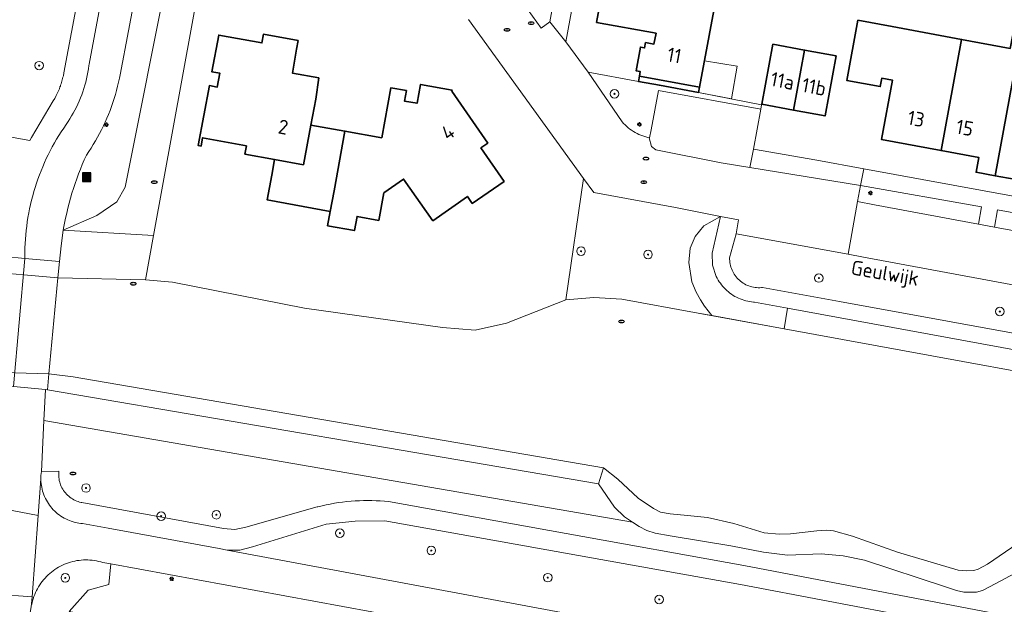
# Model space of a CAD drawing. Header units: metres. Extents: x 152610 to 160096, y 456114 to 462495.
# Tile 567 of 938: x 158344 to 158436, y 460053 to 460108. Entities that reach past the tile are written whole.
import ezdxf
from ezdxf.enums import TextEntityAlignment as Align

# ---------------------------------------------------------------- set-up
doc = ezdxf.new("R2010")
doc.units = ezdxf.units.M
doc.header["$LTSCALE"] = 0.5
doc.layers.get('0').update_dxf_attribs({"linetype": 'CONTINUOUS'})
for name, color, linetype, lineweight in [('B-PV-GK-BESCHOEIING-G', 251, 'GK-BESCHOEIING-SO', 18), ('B-PV-GR-BEPLANTING_CULTUUR_BOSPLANTSOEN-GV', 251, 'CONTINUOUS', 18), ('B-PV-GR-BEPLANTING_CULTUUR_HEESTERS-GV', 251, 'CONTINUOUS', 18), ('B-PV-GR-BOOM-S', 251, 'CONTINUOUS', 25), ('B-PV-GR-HAAG-GV', 251, 'CONTINUOUS', 13), ('B-PV-GW-TALUD_KRUIN-G', 251, 'CONTINUOUS', 18), ('B-PV-IE-MEUBILAIR-S', 251, 'CONTINUOUS', 25), ('B-PV-IE-MEUBILAIR_WEGMEUBILAIR_AFVALBAK-S', 251, 'CONTINUOUS', 25), ('B-PV-KW-KUNSTWERK_DEK-GV', 251, 'CONTINUOUS', 18), ('B-PV-OG-BEBOUWING-GV', 6, 'CONTINUOUS', 35), ('B-PV-OG-BEBOUWING-T18', 1, 'CONTINUOUS', 18), ('B-PV-OG-BEBOUWING_OVERBOUWING-GV', 251, 'CONTINUOUS', 18), ('B-PV-OG-TERREIN_BEGROEID-GV', 251, 'CONTINUOUS', 18), ('B-PV-OG-TERREIN_OEVER-GV', 251, 'CONTINUOUS', 18), ('B-PV-OG-TOPOGRAFIE-T18', 1, 'CONTINUOUS', 18), ('B-PV-OG-WATER_SLOOT-GV', 251, 'CONTINUOUS', 18), ('B-PV-VH-GESLOTENVERHARDING_ASFALT-GV', 251, 'CONTINUOUS', 18), ('B-PV-VH-ONVERHARD_ZAND-GV', 251, 'CONTINUOUS', 18), ('B-PV-VH-OPENVERHARDING_BETONSTRAATSTEEN-GV', 251, 'CONTINUOUS', 18), ('B-PV-VH-OPENVERHARDING_TEGEL-GV', 251, 'CONTINUOUS', 18)]:
    doc.layers.add(name, color=color, linetype=linetype, lineweight=lineweight)
doc.styles.add('NLCS-ISO', font='NLCS-ISO.ttf')
doc.styles.add('NLCS-ISO-M750-T18', font='NLCS-ISO.ttf', dxfattribs={"height": 1.35})
doc.linetypes.add('GK-BESCHOEIING-SO', pattern='A,18,-3,[1,NLCS.SHX,S=0.6,R=0,X=0,Y=0],-3', length=24)

# ---------------------------------------------------------------- blocks, each defined once
blk = doc.blocks.new('SIE-WEG_AFVALBAK-SO')
h = blk.add_hatch(color=256)
h.dxf.hatch_style = 1
h.paths.add_polyline_path([(-1.5, -1.5), (1.5, -1.5), (1.5, 1.5), (-1.5, 1.5)])
for points in [[(-2, -2), (2, -2), (2, 2), (-2, 2)], [(-1.5, -1.5), (1.5, -1.5), (1.5, 1.5), (-1.5, 1.5)]]:
    blk.add_lwpolyline(points, close=True)
blk = doc.blocks.new('SIE-MEUBILAIR_PAAL_LICHTMAST-SO')
for points in [[(-0.62, 0), (-1, 0)], [(-0.71, 0.71), (-0.44, 0.44)], [(0, 1), (0, 0.62)], [(0.44, 0.44), (0.71, 0.71)], [(1, 0), (0.62, 0)], [(-0.71, -0.71), (-0.44, -0.44)], [(0, -0.62), (0, -1)], [(0.44, -0.44), (0.71, -0.71)]]:
    blk.add_lwpolyline(points)
blk.add_circle((0, 0), 0.5)
blk = doc.blocks.new('SIE-MEUBILAIR_PUT_RIOOLPUT-SO')
blk.add_ellipse((0, 0), major_axis=(1.25, 0), ratio=0.54)
at = {"style": 'NLCS-ISO'}
blk.add_text('ri', height=0.75, dxfattribs=at).set_placement((-0.04, 0.07), align=Align.MIDDLE_CENTER)
blk = doc.blocks.new('SGR-BOOM_GBKN-SO')
at = {"linetype": 'ByBlock', "lineweight": 18}
h = blk.add_hatch(color=0, dxfattribs=at)
h.dxf.hatch_style = 1
edge = h.paths.add_edge_path()
edge.add_arc((0, 0), 0.25, 0, 360)
at = {"color": 0, "linetype": 'ByBlock', "lineweight": 18}
for radius in [2, 0.25]:
    blk.add_circle((0, 0), radius, dxfattribs=at)
at = {"color": 0, "linetype": 'ByBlock', "lineweight": 18, "style": 'NLCS-ISO'}
blk.add_attdef('SOORT', (2.5, 0), '', height=1.5, dxfattribs=at)

msp = doc.modelspace()

# ---------------------------------------------------------------- linework, layer by layer
at = {"layer": 'B-PV-GK-BESCHOEIING-G', "flags": 128}
for points in [[(158658.451, 460032.827), (158658.451, 460032.771), (158658.446, 460032.659), (158658.433, 460032.548), (158658.412, 460032.439), (158658.383, 460032.331), (158658.347, 460032.225), (158658.303, 460032.122), (158658.252, 460032.023), (158658.193, 460031.927), (158658.129, 460031.836), (158658.057, 460031.75), (158657.98, 460031.669), (158657.898, 460031.594), (158657.81, 460031.525), (158657.717, 460031.462), (158657.658, 460031.43), (158657.42, 460031.305), (158657.178, 460031.188), (158656.933, 460031.079), (158656.685, 460030.976), (158656.434, 460030.881), (158656.18, 460030.794), (158655.924, 460030.714), (158655.666, 460030.642), (158655.405, 460030.578), (158655.143, 460030.521), (158654.879, 460030.472), (158654.614, 460030.431), (158654.347, 460030.399), (158654.08, 460030.374), (158653.812, 460030.356), (158653.544, 460030.347), (158653.276, 460030.346), (158653.007, 460030.353), (158652.74, 460030.368), (158652.472, 460030.391), (158652.206, 460030.422), (158651.94, 460030.461), (158628.136, 460034.83), (158618.959, 460036.515), (158616.582, 460037.046), (158611.492, 460037.803), (158608.085, 460038.69), (158604.789, 460039.926), (158601.945, 460041.327), (158599.244, 460042.988), (158598.934, 460043.319), (158598.618, 460043.645), (158598.297, 460043.965), (158597.97, 460044.28), (158597.637, 460044.588), (158597.299, 460044.891), (158596.956, 460045.188), (158596.608, 460045.478), (158596.254, 460045.763), (158595.896, 460046.041), (158595.533, 460046.313), (158595.165, 460046.578), (158594.792, 460046.837), (158594.415, 460047.089), (158594.033, 460047.335), (158593.648, 460047.573), (158593.258, 460047.805), (158592.864, 460048.03), (158592.466, 460048.248), (158592.064, 460048.459), (158591.659, 460048.663), (158591.25, 460048.86), (158590.838, 460049.049), (158590.422, 460049.231), (158590.004, 460049.406), (158589.582, 460049.574), (158589.157, 460049.734), (158588.73, 460049.886), (158588.3, 460050.031), (158587.868, 460050.168), (158587.433, 460050.298), (158586.996, 460050.42), (158586.557, 460050.534), (158586.24, 460050.611), (158585.914, 460050.686), (158585.588, 460050.757), (158578.454, 460052.228), (158578.02, 460052.285), (158577.586, 460052.334), (158577.15, 460052.376), (158576.714, 460052.409), (158576.277, 460052.434), (158575.84, 460052.452), (158575.402, 460052.461), (158574.965, 460052.463), (158574.527, 460052.456), (158574.09, 460052.441), (158573.653, 460052.419), (158573.217, 460052.388), (158572.781, 460052.35), (158572.346, 460052.303), (158571.912, 460052.249), (158571.479, 460052.186), (158571.047, 460052.116), (158570.617, 460052.038), (158570.188, 460051.952), (158570.04, 460051.92), (158569.7, 460051.854), (158569.361, 460051.779), (158569.024, 460051.698), (158568.689, 460051.608), (158568.356, 460051.51), (158568.026, 460051.405), (158567.698, 460051.293), (158567.373, 460051.172), (158567.05, 460051.045), (158566.731, 460050.91), (158566.415, 460050.767), (158566.102, 460050.618), (158565.793, 460050.461), (158565.487, 460050.297), (158565.185, 460050.126), (158564.888, 460049.948), (158564.73, 460049.85), (158549.35, 460039.3), (158535.99, 460041.41), (158524.25, 460058.61), (158518.78, 460059.65), (158500, 460063.082), (158487.2, 460065.42), (158468.961, 460068.759), (158461.591, 460070.108), (158454.027, 460071.493), (158415.167, 460078.608), (158407.148, 460080.076), (158400.013, 460081.382), (158397.385, 460081.532), (158394.76, 460081.33), (158389.24, 460079.13), (158386.31, 460078.49), (158383.25, 460078.72), (158370.33, 460080.54), (158358, 460082.98), (158355.49, 460083.18), (158347.298, 460083.391), (158344.108, 460083.668), (158341.962, 460083.854), (158338.43, 460084.075), (158334.461, 460084.743), (158318.188, 460088.241), (158311.687, 460089.638), (158273.623, 460095.675), (158273.43, 460095.701), (158272.525, 460095.825), (158271.621, 460095.958), (158270.719, 460096.098), (158269.817, 460096.246), (158268.918, 460096.403), (158268.019, 460096.567), (158267.122, 460096.739), (158266.227, 460096.918), (158265.333, 460097.106), (158264.441, 460097.302), (158263.55, 460097.505), (158262.662, 460097.716), (158261.775, 460097.935), (158260.89, 460098.161), (158260.007, 460098.396), (158259.127, 460098.638), (158258.248, 460098.887), (158257.372, 460099.145), (158256.498, 460099.41), (158254.594, 460100.017), (158252.702, 460100.66), (158252.095, 460100.862), (158251.407, 460101.099), (158250.723, 460101.343), (158250.041, 460101.595), (158249.362, 460101.854), (158248.686, 460102.121), (158248.013, 460102.395), (158247.343, 460102.677), (158246.676, 460102.965), (158246.013, 460103.262), (158245.352, 460103.565), (158244.695, 460103.876), (158244.042, 460104.194), (158243.392, 460104.519), (158242.745, 460104.851), (158242.103, 460105.191), (158241.464, 460105.537), (158240.829, 460105.891), (158240.198, 460106.251), (158239.571, 460106.618), (158238.947, 460106.992), (158238.329, 460107.374), (158237.714, 460107.761), (158237.104, 460108.156), (158236.498, 460108.557), (158235.896, 460108.965), (158235.299, 460109.38), (158234.707, 460109.801), (158234.119, 460110.228), (158233.536, 460110.662), (158232.958, 460111.103), (158232.385, 460111.549), (158231.816, 460112.002), (158231.253, 460112.462), (158230.695, 460112.927), (158230.486, 460113.181), (158230.27, 460113.429), (158230.049, 460113.673), (158229.822, 460113.911), (158229.589, 460114.143), (158229.35, 460114.369), (158229.106, 460114.59), (158228.857, 460114.805), (158228.602, 460115.013), (158228.343, 460115.215), (158228.079, 460115.411), (158227.81, 460115.601), (158227.536, 460115.784), (158227.258, 460115.96), (158226.976, 460116.129), (158226.69, 460116.291), (158226.4, 460116.447), (158226.107, 460116.595), (158225.81, 460116.736), (158225.509, 460116.87), (158225.205, 460116.997), (158224.899, 460117.116), (158224.589, 460117.227), (158224.277, 460117.331), (158223.963, 460117.428), (158223.646, 460117.516), (158223.327, 460117.598), (158223.325, 460117.598), (158222.014, 460117.92), (158216.809, 460118.938), (158212.58, 460119.796), (158212.562, 460119.799), (158212.315, 460119.844), (158212.069, 460119.897), (158211.824, 460119.957), (158211.582, 460120.026), (158211.342, 460120.102), (158211.105, 460120.185), (158210.87, 460120.277), (158210.638, 460120.375), (158210.41, 460120.481), (158210.185, 460120.594), (158209.964, 460120.714), (158209.747, 460120.841), (158209.534, 460120.975), (158209.325, 460121.116), (158209.121, 460121.263), (158208.921, 460121.417), (158208.727, 460121.577), (158208.538, 460121.743), (158208.354, 460121.915), (158208.175, 460122.092), (158208.003, 460122.276), (158207.836, 460122.464), (158207.676, 460122.658), (158207.521, 460122.857), (158207.373, 460123.06), (158207.232, 460123.269), (158207.097, 460123.481), (158206.969, 460123.698), (158206.848, 460123.919), (158206.735, 460124.143), (158206.628, 460124.371), (158206.529, 460124.603), (158206.437, 460124.837), (158206.352, 460125.074), (158206.275, 460125.314), (158206.206, 460125.556), (158206.144, 460125.8), (158206.091, 460126.046), (158206.045, 460126.293), (158206.007, 460126.542), (158205.977, 460126.792), (158205.955, 460127.043), (158205.941, 460127.294), (158205.934, 460127.546), (158205.936, 460127.797), (158205.946, 460128.049), (158205.964, 460128.3), (158205.99, 460128.55), (158206.023, 460128.8), (158206.065, 460129.048), (158206.115, 460129.295), (158206.172, 460129.54), (158206.306, 460130.059), (158206.433, 460130.58), (158206.551, 460131.103), (158206.662, 460131.628), (158206.765, 460132.154), (158206.861, 460132.682), (158206.948, 460133.211), (158207.027, 460133.742), (158207.099, 460134.273), (158207.162, 460134.806), (158207.218, 460135.339), (158207.266, 460135.874), (158207.305, 460136.408), (158207.337, 460136.944), (158207.361, 460137.48), (158207.371, 460137.799), (158207.371, 460137.803), (158207.366, 460138.329), (158207.369, 460138.855), (158207.38, 460139.381), (158207.4, 460139.907), (158207.427, 460140.432), (158207.462, 460140.957), (158207.505, 460141.481), (158207.556, 460142.005), (158207.615, 460142.527), (158207.682, 460143.049), (158207.757, 460143.57), (158207.84, 460144.089), (158207.931, 460144.607), (158208.029, 460145.124), (158208.136, 460145.639), (158208.25, 460146.153), (158208.372, 460146.664), (158208.502, 460147.174), (158208.561, 460147.526), (158208.703, 460148.336), (158208.853, 460149.144), (158209.011, 460149.951), (158209.177, 460150.756), (158209.35, 460151.56), (158209.531, 460152.362), (158209.72, 460153.162), (158209.917, 460153.96), (158210.122, 460154.756), (158210.334, 460155.551), (158210.554, 460156.343), (158210.782, 460157.133), (158211.017, 460157.92), (158211.26, 460158.706), (158211.511, 460159.489), (158211.769, 460160.269), (158212.035, 460161.047), (158212.163, 460161.488), (158212.284, 460161.932), (158212.397, 460162.378), (158212.502, 460162.825), (158212.599, 460163.274), (158212.689, 460163.725), (158212.77, 460164.178), (158212.844, 460164.631), (158212.91, 460165.086), (158212.968, 460165.542), (158213.018, 460165.999), (158213.06, 460166.457), (158213.094, 460166.915), (158213.12, 460167.374), (158213.138, 460167.834), (158213.148, 460168.293), (158213.15, 460168.753), (158213.144, 460169.212), (158213.13, 460169.672), (158213.108, 460170.131), (158213.078, 460170.59), (158213.04, 460171.048), (158212.994, 460171.505), (158212.94, 460171.962), (158212.878, 460172.417), (158212.809, 460172.871), (158212.731, 460173.325), (158212.646, 460173.776), (158212.552, 460174.226), (158212.451, 460174.675), (158212.342, 460175.121), (158212.226, 460175.566), (158212.101, 460176.008), (158211.969, 460176.449)], [(157961.52, 460139.21), (157965.028, 460142.561), (157968.291, 460145.805), (157971.763, 460143.315), (157986.853, 460140.352), (157999.997, 460137.771), (158000, 460137.77), (158011.756, 460135.501), (158023.839, 460133.168), (158027.883, 460132.513), (158031.337, 460132.028), (158032.602, 460131.801), (158034.343, 460131.365), (158036.781, 460130.595), (158038.761, 460129.859), (158046.256, 460126.997), (158047.725, 460126.234), (158049.046, 460125.307), (158050.491, 460123.972), (158051.016, 460123.669), (158051.546, 460123.373), (158052.079, 460123.083), (158052.616, 460122.801), (158053.157, 460122.526), (158053.701, 460122.258), (158054.249, 460121.998), (158054.8, 460121.744), (158055.354, 460121.498), (158055.912, 460121.259), (158056.473, 460121.028), (158057.036, 460120.804), (158057.603, 460120.587), (158058.172, 460120.378), (158058.745, 460120.176), (158059.319, 460119.982), (158059.897, 460119.796), (158060.476, 460119.617), (158061.058, 460119.446), (158061.642, 460119.283), (158062.229, 460119.127), (158062.817, 460118.979), (158063.407, 460118.839), (158063.999, 460118.706), (158064.593, 460118.582), (158065.188, 460118.465), (158065.668, 460118.377), (158113.224, 460109.618), (158115.239, 460109.322), (158116.903, 460109.198), (158118.53, 460108.973), (158119.994, 460108.82), (158121.052, 460108.772), (158122.11, 460108.739), (158124.06, 460108.72), (158126.009, 460108.754), (158131.302, 460108.862), (158135.257, 460109.74), (158145.189, 460111.709), (158145.898, 460111.963), (158146.612, 460112.203), (158147.33, 460112.427), (158148.054, 460112.635), (158148.782, 460112.829), (158149.513, 460113.007), (158150.248, 460113.169), (158150.987, 460113.315), (158151.728, 460113.446), (158152.473, 460113.561), (158153.219, 460113.66), (158153.967, 460113.744), (158154.717, 460113.811), (158155.468, 460113.863), (158156.22, 460113.898), (158156.973, 460113.918), (158157.726, 460113.921), (158158.479, 460113.909), (158159.231, 460113.88), (158159.983, 460113.836), (158160.733, 460113.775), (158161.482, 460113.699), (158162.23, 460113.607), (158162.975, 460113.499), (158163.718, 460113.375), (158164.284, 460113.269), (158164.849, 460113.068), (158165.419, 460112.883), (158165.994, 460112.712), (158166.573, 460112.557), (158167.156, 460112.418), (158167.743, 460112.294), (158168.333, 460112.186), (158168.925, 460112.094), (158169.52, 460112.017), (158170.117, 460111.956), (158170.715, 460111.912), (158171.314, 460111.883), (158171.913, 460111.87), (158172.513, 460111.873), (158173.112, 460111.893), (158173.711, 460111.928), (158174.308, 460111.979), (158174.904, 460112.046), (158175.498, 460112.129), (158176.089, 460112.228), (158176.678, 460112.343), (158177.263, 460112.473), (158177.541, 460112.54), (158178.022, 460112.608), (158178.506, 460112.66), (158178.99, 460112.696), (158179.476, 460112.716), (158179.962, 460112.72), (158180.448, 460112.708), (158180.934, 460112.68), (158181.418, 460112.636), (158181.901, 460112.577), (158182.381, 460112.501), (158182.858, 460112.41), (158183.333, 460112.303), (158183.803, 460112.18), (158184.269, 460112.042), (158184.731, 460111.889), (158185.187, 460111.72), (158185.637, 460111.537), (158186.081, 460111.339), (158186.519, 460111.126), (158186.554, 460111.109), (158187.92, 460109.757), (158188.041, 460109.546), (158188.176, 460109.345), (158188.323, 460109.152), (158188.483, 460108.97), (158188.654, 460108.798), (158188.836, 460108.639), (158189.029, 460108.491), (158189.231, 460108.357), (158189.441, 460108.236), (158189.658, 460108.129), (158189.883, 460108.037), (158190.113, 460107.96), (158190.347, 460107.898), (158190.585, 460107.852), (158190.826, 460107.822), (158191.062, 460107.808), (158191.481, 460108.015), (158191.906, 460108.208), (158192.338, 460108.386), (158192.775, 460108.55), (158193.218, 460108.698), (158193.666, 460108.831), (158194.118, 460108.949), (158194.574, 460109.051), (158195.033, 460109.138), (158195.494, 460109.208), (158195.958, 460109.263), (158196.424, 460109.302), (158196.89, 460109.325), (158197.357, 460109.332), (158197.778, 460109.325), (158214.282, 460105.987), (158219.453, 460104.491), (158221.746, 460103.693), (158224.03, 460102.649), (158224.579, 460102.405), (158225.296, 460102.079), (158226.01, 460101.746), (158226.72, 460101.405), (158227.427, 460101.057), (158228.13, 460100.702), (158228.829, 460100.34), (158229.525, 460099.971), (158230.217, 460099.595), (158230.905, 460099.212), (158231.589, 460098.822), (158232.269, 460098.425), (158232.945, 460098.021), (158233.617, 460097.61), (158234.284, 460097.192), (158234.948, 460096.768), (158235.607, 460096.337), (158236.262, 460095.899), (158236.912, 460095.455), (158237.557, 460095.004), (158238.198, 460094.546), (158238.835, 460094.082), (158239.466, 460093.612), (158240.093, 460093.135), (158240.715, 460092.652), (158241.25, 460092.32), (158241.789, 460091.994), (158242.332, 460091.675), (158242.879, 460091.364), (158243.429, 460091.059), (158243.984, 460090.761), (158244.543, 460090.471), (158245.105, 460090.187), (158245.67, 460089.911), (158246.24, 460089.641), (158246.812, 460089.38), (158247.388, 460089.125), (158247.967, 460088.878), (158248.549, 460088.638), (158249.134, 460088.405), (158249.722, 460088.18), (158250.313, 460087.963), (158250.906, 460087.753), (158251.502, 460087.55), (158252.101, 460087.355), (158252.702, 460087.168), (158253.306, 460086.989), (158253.911, 460086.817), (158254.519, 460086.652), (158255.129, 460086.496), (158255.741, 460086.347), (158256.354, 460086.206), (158256.969, 460086.073), (158257.586, 460085.948), (158258.205, 460085.831), (158258.825, 460085.721), (158259.446, 460085.619), (158260.069, 460085.525), (158260.693, 460085.44), (158261.317, 460085.362), (158261.943, 460085.292), (158262.345, 460085.251), (158327.863, 460073.183), (158328.245, 460073.14), (158328.628, 460073.105), (158329.012, 460073.078), (158329.396, 460073.059), (158329.781, 460073.048), (158330.166, 460073.045), (158330.55, 460073.05), (158330.935, 460073.062), (158331.319, 460073.083), (158331.703, 460073.112), (158332.086, 460073.149), (158332.468, 460073.194), (158332.849, 460073.247), (158333.229, 460073.307), (158333.607, 460073.376), (158333.984, 460073.452), (158334.36, 460073.537), (158334.733, 460073.629), (158334.951, 460073.686), (158337.163, 460074.18), (158339.409, 460074.484), (158341.121, 460074.548), (158346.459, 460074.384), (158348.732, 460074.119), (158398.305, 460065.621)]]:
    msp.add_lwpolyline(points, dxfattribs=at)
at = {"layer": 'B-PV-GR-BEPLANTING_CULTUUR_BOSPLANTSOEN-GV', "flags": 128}
for points in [[(158360.74, 460112.15), (158357.704, 460112.489), (158353.593, 460091.848), (158352.804, 460090.483), (158350.935, 460089.216), (158347.796, 460087.834), (158356.242, 460087.329)], [(158397.38, 460091.35), (158396.423, 460092.675), (158394.76, 460081.33), (158397.385, 460081.532), (158400.013, 460081.382), (158407.148, 460080.076), (158408.419, 460079.843), (158407.741, 460080.739), (158407.37, 460081.312), (158406.944, 460082.032), (158406.558, 460082.993), (158406.281, 460084.811), (158406.38, 460086.149), (158406.856, 460087.249), (158407.68, 460088.243), (158409.224, 460089.12), (158405.03, 460089.94)], [(158408.436, 460085.67), (158409.224, 460089.12), (158407.68, 460088.243), (158406.856, 460087.249), (158406.38, 460086.149), (158406.281, 460084.811), (158406.558, 460082.993), (158406.944, 460082.032), (158407.37, 460081.312), (158407.741, 460080.739), (158408.419, 460079.843), (158415.167, 460078.608), (158415.495, 460080.533), (158412.409, 460081.098), (158412.317, 460081.104), (158412.134, 460081.123), (158411.952, 460081.15), (158411.771, 460081.185), (158411.592, 460081.227), (158411.415, 460081.278), (158411.24, 460081.336), (158411.068, 460081.401), (158410.899, 460081.474), (158410.733, 460081.554), (158410.571, 460081.641), (158410.413, 460081.736), (158410.259, 460081.837), (158410.11, 460081.944), (158409.965, 460082.058), (158409.826, 460082.179), (158409.692, 460082.305), (158409.563, 460082.437), (158409.44, 460082.574), (158409.324, 460082.716), (158409.213, 460082.864), (158409.109, 460083.016), (158409.012, 460083.172), (158408.922, 460083.333), (158408.839, 460083.497), (158408.493, 460084.557)], [(158356.242, 460087.329), (158347.796, 460087.834), (158347.585, 460086.376), (158347.449, 460084.909), (158347.298, 460083.391), (158355.49, 460083.18)], [(158346.459, 460074.384), (158341.121, 460074.548), (158341.02, 460073.419), (158341.266, 460073.396), (158343.129, 460073.215), (158346.131, 460072.919), (158346.32, 460072.9), (158397.818, 460064.113), (158398.305, 460065.621), (158348.732, 460074.119)], [(158411.882, 460045.643), (158352.243, 460056.617), (158352.05, 460054.688), (158350.133, 460054.172), (158348.342, 460052.17), (158367.91, 460048.564), (158367.532, 460046.508), (158377.339, 460044.93), (158377.654, 460046.778), (158387.69, 460044.92), (158408.196, 460041.142), (158410.92, 460040.64)]]:
    msp.add_lwpolyline(points, close=True, dxfattribs=at)
at = {"layer": 'B-PV-GR-BEPLANTING_CULTUUR_HEESTERS-GV', "flags": 128}
msp.add_lwpolyline([(158389.21, 460111.25), (158392.45, 460106.73), (158393.27, 460107.33), (158395.86, 460121.561)], dxfattribs=at)
for points in [[(158401.557, 460101.736), (158396.85, 460102.6), (158400.044, 460097.949), (158400.177, 460097.806), (158400.315, 460097.668), (158400.459, 460097.536), (158400.609, 460097.41), (158400.763, 460097.29), (158400.922, 460097.176), (158401.086, 460097.07), (158401.254, 460096.97), (158401.426, 460096.876), (158401.602, 460096.791), (158401.78, 460096.712), (158401.962, 460096.641), (158402.147, 460096.577), (158402.334, 460096.521), (158402.524, 460096.472), (158402.561, 460096.464), (158402.599, 460096.455), (158402.739, 460097.201), (158403.43, 460100.89), (158412.991, 460099.146), (158413.068, 460099.552), (158407.18, 460100.71), (158403.517, 460101.378)], [(158433.63, 460090), (158422.329, 460092.025), (158422.05, 460090.5), (158423.63, 460090.2), (158433.34, 460088.406)], [(158448.77, 460087.25), (158435.12, 460089.72), (158434.838, 460088.128), (158443.2, 460086.58), (158448.482, 460085.623)]]:
    msp.add_lwpolyline(points, close=True, dxfattribs=at)
at = {"layer": 'B-PV-GR-HAAG-GV', "flags": 128}
msp.add_lwpolyline([(158348.342, 460052.17), (158350.133, 460054.172), (158352.05, 460054.688), (158352.243, 460056.617), (158351.489, 460056.756), (158351.294, 460056.814), (158351.096, 460056.863), (158350.897, 460056.905), (158350.696, 460056.94), (158350.494, 460056.966), (158350.292, 460056.984), (158350.088, 460056.995), (158349.885, 460056.997), (158349.681, 460056.991), (158349.478, 460056.978), (158349.275, 460056.956), (158349.074, 460056.927), (158348.874, 460056.889), (158348.675, 460056.844), (158348.479, 460056.791), (158348.284, 460056.73), (158348.093, 460056.662), (158347.903, 460056.586), (158347.718, 460056.503), (158347.535, 460056.413), (158347.356, 460056.315), (158347.182, 460056.211), (158347.011, 460056.1), (158346.845, 460055.982), (158346.684, 460055.858), (158346.527, 460055.727), (158346.376, 460055.591), (158346.231, 460055.448), (158346.091, 460055.3), (158345.957, 460055.147), (158345.829, 460054.988), (158345.707, 460054.825), (158345.592, 460054.657), (158345.484, 460054.484), (158345.383, 460054.308), (158345.288, 460054.128), (158345.201, 460053.944), (158345.121, 460053.756), (158345.048, 460053.566), (158344.983, 460053.373), (158344.926, 460053.178), (158344.876, 460052.98), (158344.834, 460052.781)], dxfattribs=at)
at = {"layer": 'B-PV-GW-TALUD_KRUIN-G', "flags": 128}
for points in [[(158415.495, 460080.533), (158412.409, 460081.098), (158412.317, 460081.104), (158412.134, 460081.123), (158411.952, 460081.15), (158411.771, 460081.185), (158411.592, 460081.227), (158411.415, 460081.278), (158411.24, 460081.336), (158411.068, 460081.401), (158410.899, 460081.474), (158410.733, 460081.554), (158410.571, 460081.641), (158410.413, 460081.736), (158410.259, 460081.837), (158410.11, 460081.944), (158409.965, 460082.058), (158409.826, 460082.179), (158409.692, 460082.305), (158409.563, 460082.437), (158409.44, 460082.574), (158409.324, 460082.716), (158409.213, 460082.864), (158409.109, 460083.016), (158409.012, 460083.172), (158408.922, 460083.333), (158408.839, 460083.497), (158408.493, 460084.557), (158408.436, 460085.67), (158409.224, 460089.12)], [(158454.392, 460073.412), (158420.073, 460079.694), (158415.495, 460080.533)], [(158345.987, 460070.03), (158401.007, 460060.529)]]:
    msp.add_lwpolyline(points, dxfattribs=at)
at = {"layer": 'B-PV-KW-KUNSTWERK_DEK-GV', "flags": 128}
msp.add_lwpolyline([(158342.309, 460085.362), (158342.1, 460085.38), (158341.962, 460083.854), (158341.121, 460074.548), (158341.02, 460073.42), (158341.266, 460073.396), (158343.129, 460073.215), (158346.131, 460072.919), (158346.32, 460072.9), (158346.459, 460074.384), (158347.298, 460083.391), (158347.449, 460084.909), (158344.207, 460085.195)], close=True, dxfattribs=at)
at = {"layer": 'B-PV-OG-BEBOUWING-GV', "flags": 128}
for points in [[(158409.06, 460110.89), (158398.66, 460112.8), (158397.64, 460107.26), (158403.2, 460106.24), (158403.01, 460105.23), (158402.22, 460105.37), (158402.13, 460104.88), (158401.74, 460104.95), (158401.33, 460102.74), (158401.73, 460102.67), (158401.65, 460102.241), (158407.271, 460101.202)], [(158425.282, 460106.867), (158422.07, 460107.46), (158421.03, 460101.83), (158424.16, 460101.26), (158424.3, 460102.04), (158425.31, 460101.86), (158424.29, 460096.3), (158429.84, 460095.28), (158431.76, 460105.67)], [(158440.47, 460093.32), (158442.38, 460103.71), (158442.849, 460106.271), (158442.893, 460106.508), (158437.584, 460107.487), (158437.305, 460105.968), (158434.9, 460092.92), (158436.68, 460092.59), (158436.94, 460093.97)], [(158367.538, 460094.444), (158370.24, 460093.95), (158370.932, 460097.642), (158371.39, 460100.09), (158371.68, 460102.07), (158369.21, 460102.53), (158369.59, 460104.76), (158369.736, 460105.562), (158366.505, 460106.149), (158366.36, 460105.347), (158362.32, 460106.08), (158361.68, 460102.65), (158362.43, 460102.51), (158362.19, 460101.22), (158361.45, 460101.36), (158360.41, 460095.75), (158360.67, 460095.7), (158360.81, 460096.47), (158364.91, 460095.71), (158364.77, 460094.95)], [(158431.76, 460105.67), (158429.84, 460095.28), (158433.38, 460094.62), (158433.12, 460093.25), (158434.9, 460092.92), (158437.305, 460105.968), (158436.546, 460106.108), (158436.31, 460104.83)], [(158417.09, 460104.67), (158414.13, 460105.22), (158413.08, 460099.62), (158416.04, 460099.06)], [(158420.05, 460104.12), (158417.09, 460104.67), (158416.04, 460099.06), (158419, 460098.51)], [(158407.271, 460101.202), (158401.65, 460102.241), (158401.557, 460101.736), (158403.517, 460101.378), (158407.18, 460100.71)], [(158374.128, 460097.095), (158373.104, 460091.525), (158372.746, 460089.578), (158372.501, 460088.251), (158375.006, 460087.788), (158375.252, 460089.115), (158377.28, 460088.74), (158377.76, 460091.31), (158379.6, 460092.61), (158382.34, 460088.72), (158385.57, 460090.99), (158386.03, 460090.33), (158389, 460092.39), (158386.83, 460095.52), (158387.48, 460095.97), (158384.13, 460100.84), (158384.14, 460100.93), (158381.19, 460101.47), (158380.87, 460099.7), (158379.69, 460099.91), (158379.87, 460100.88), (158378.4, 460101.14), (158377.558, 460096.476)], [(158372.746, 460089.578), (158373.104, 460091.525), (158374.128, 460097.095), (158370.932, 460097.642), (158370.24, 460093.95), (158367.538, 460094.444), (158367.29, 460092.99), (158366.859, 460090.666)]]:
    msp.add_lwpolyline(points, close=True, dxfattribs=at)
at = {"layer": 'B-PV-OG-BEBOUWING_OVERBOUWING-GV', "flags": 128}
msp.add_lwpolyline([(158410.789, 460103.155), (158407.728, 460103.676), (158407.271, 460101.202), (158407.18, 460100.71), (158410.27, 460100.102)], close=True, dxfattribs=at)
at = {"layer": 'B-PV-OG-TERREIN_BEGROEID-GV', "flags": 128}
for points in [[(158319.503, 460100.784), (158344.655, 460096.221), (158344.819, 460096.491), (158346.852, 460099.92), (158346.993, 460100.143), (158347.134, 460100.425), (158347.286, 460100.742), (158347.427, 460101.059), (158347.486, 460101.223), (158347.521, 460101.305), (158347.545, 460101.387), (158347.592, 460101.517), (158347.662, 460101.775), (158347.698, 460101.892), (158347.733, 460102.022), (158347.768, 460102.151), (158347.803, 460102.28), (158347.862, 460102.538), (158354.67, 460138.81)], [(158355.449, 460114.733), (158353.104, 460102.357), (158353.045, 460102.057), (158352.962, 460101.671), (158352.87, 460101.287), (158352.772, 460100.905), (158352.665, 460100.526), (158352.551, 460100.148), (158352.429, 460099.773), (158352.299, 460099.4), (158352.163, 460099.03), (158352.018, 460098.663), (158351.866, 460098.299), (158351.707, 460097.938), (158351.541, 460097.581), (158351.367, 460097.227), (158351.186, 460096.876), (158350.998, 460096.529), (158350.803, 460096.186), (158350.601, 460095.847), (158350.392, 460095.512), (158350.177, 460095.182), (158349.955, 460094.856), (158349.761, 460094.419), (158349.573, 460093.979), (158349.394, 460093.536), (158349.221, 460093.09), (158349.057, 460092.641), (158348.899, 460092.19), (158348.75, 460091.736), (158348.608, 460091.279), (158348.473, 460090.82), (158348.347, 460090.359), (158348.227, 460089.896), (158348.116, 460089.431), (158348.013, 460088.964), (158347.917, 460088.496), (158347.83, 460088.026), (158347.796, 460087.834), (158350.935, 460089.216), (158352.804, 460090.483), (158353.593, 460091.848), (158357.704, 460112.489)], [(158273.623, 460095.675), (158311.687, 460089.638), (158318.188, 460088.241), (158318.455, 460089.508), (158319.256, 460089.918), (158333.761, 460087.009), (158334.9, 460086.488), (158334.963, 460085.692), (158334.461, 460084.743), (158338.43, 460084.075), (158341.962, 460083.854), (158344.108, 460083.668), (158347.298, 460083.391), (158347.449, 460084.909), (158344.207, 460085.195), (158342.309, 460085.362), (158342.302, 460085.947), (158342.312, 460086.531), (158342.355, 460087.347), (158342.433, 460088.16), (158294.11, 460095.238), (158289.862, 460096.012), (158281.859, 460097.107)], [(158442.27, 460081.66), (158422.6, 460085.32), (158421.151, 460085.585), (158410.68, 460087.5), (158410.077, 460085.258), (158410.078, 460085.11), (158410.087, 460084.962), (158410.104, 460084.814), (158410.129, 460084.668), (158410.161, 460084.524), (158410.202, 460084.381), (158410.25, 460084.241), (158410.305, 460084.103), (158410.368, 460083.969), (158410.438, 460083.838), (158410.515, 460083.712), (158410.599, 460083.589), (158410.689, 460083.471), (158410.786, 460083.359), (158410.888, 460083.251), (158410.996, 460083.15), (158411.109, 460083.054), (158411.227, 460082.965), (158411.35, 460082.882), (158411.478, 460082.806), (158411.609, 460082.736), (158411.744, 460082.674), (158411.881, 460082.62), (158412.022, 460082.573), (158412.165, 460082.533), (158412.31, 460082.501), (158412.456, 460082.478), (158412.603, 460082.462), (158412.751, 460082.454), (158412.9, 460082.454), (158413.048, 460082.462), (158413.15, 460082.472), (158420.342, 460081.163), (158451.656, 460075.465)], [(158438.055, 460056.441), (158434.971, 460054.776), (158433.716, 460054.133), (158433.172, 460053.974), (158431.981, 460053.967), (158431.28, 460054.133), (158430.26, 460054.49), (158422.703, 460056.967), (158420.689, 460057.371), (158418.626, 460057.578), (158415.483, 460057.44), (158413.253, 460057.712), (158410.2, 460058.31), (158404.526, 460059.237), (158403.134, 460059.51), (158402.354, 460059.747), (158401.62, 460060.126), (158401.007, 460060.529), (158345.987, 460070.03), (158345.75, 460065.25), (158347.388, 460065.29), (158347.374, 460065.145), (158347.369, 460065), (158347.371, 460064.854), (158347.381, 460064.709), (158347.399, 460064.565), (158347.425, 460064.422), (158347.459, 460064.28), (158347.501, 460064.141), (158347.55, 460064.004), (158347.607, 460063.87), (158347.671, 460063.739), (158347.742, 460063.612), (158347.82, 460063.489), (158347.904, 460063.371), (158347.995, 460063.257), (158348.092, 460063.148), (158348.195, 460063.046), (158348.303, 460062.948), (158348.417, 460062.857), (158348.535, 460062.773), (158348.658, 460062.695), (158348.785, 460062.624), (158348.916, 460062.56), (158349.05, 460062.503), (158349.187, 460062.453), (158349.326, 460062.411), (158349.467, 460062.378), (158349.541, 460062.363), (158362.77, 460059.947), (158363.826, 460059.837), (158364.864, 460060.063), (158371.522, 460061.954), (158371.601, 460061.974), (158371.982, 460062.065), (158372.364, 460062.148), (158372.749, 460062.223), (158373.135, 460062.291), (158373.522, 460062.351), (158373.91, 460062.402), (158374.299, 460062.446), (158374.69, 460062.482), (158375.08, 460062.51), (158375.472, 460062.53), (158375.863, 460062.542), (158376.255, 460062.545), (158376.646, 460062.541), (158377.038, 460062.529), (158377.429, 460062.509), (158377.82, 460062.481), (158378.21, 460062.445), (158411.4, 460056.46), (158435.049, 460051.97)]]:
    msp.add_lwpolyline(points, dxfattribs=at)
for points in [[(158420.073, 460079.694), (158415.495, 460080.533), (158415.167, 460078.608), (158454.027, 460071.493), (158454.392, 460073.412)], [(158397.818, 460064.113), (158346.32, 460072.9), (158346.131, 460072.919), (158345.987, 460070.03), (158401.007, 460060.529), (158400.259, 460061.019), (158399.332, 460061.918)], [(158411.09, 460054.69), (158377.839, 460060.659), (158375.092, 460060.608), (158372.359, 460060.335), (158365.471, 460058.207), (158364.312, 460057.924), (158363.12, 460057.912), (158434.65, 460044.57), (158435.69, 460050.01)]]:
    msp.add_lwpolyline(points, close=True, dxfattribs=at)
at = {"layer": 'B-PV-OG-TERREIN_OEVER-GV', "flags": 128}
msp.add_lwpolyline([(158437.55, 460058.894), (158434.171, 460056.586), (158433.314, 460056.144), (158432.909, 460056.015), (158432.247, 460055.968), (158431.444, 460056.038), (158425.766, 460057.727), (158421.557, 460059.205), (158419.805, 460059.71), (158419.178, 460059.788), (158418.232, 460059.711), (158415.759, 460059.429), (158414.716, 460059.411), (158413.317, 460059.517), (158410.469, 460060.394), (158408.014, 460060.962), (158406.133, 460061.14), (158404.513, 460061.305), (158403.605, 460061.461), (158402.964, 460061.794), (158401.546, 460062.78), (158399.64, 460064.536), (158398.305, 460065.621), (158397.818, 460064.113), (158399.332, 460061.918), (158400.259, 460061.019), (158401.007, 460060.529), (158401.62, 460060.126), (158402.354, 460059.747), (158403.134, 460059.51), (158404.526, 460059.237), (158410.2, 460058.31), (158413.253, 460057.712), (158415.483, 460057.44), (158418.626, 460057.578), (158420.689, 460057.371), (158422.703, 460056.967), (158430.26, 460054.49), (158431.28, 460054.133), (158431.981, 460053.967), (158433.172, 460053.974), (158433.716, 460054.133), (158434.971, 460054.776), (158438.055, 460056.441)], dxfattribs=at)
at = {"layer": 'B-PV-OG-WATER_SLOOT-GV', "flags": 128}
for points in [[(158454.027, 460071.493), (158415.167, 460078.608), (158408.419, 460079.843), (158407.148, 460080.076), (158400.013, 460081.382), (158397.385, 460081.532), (158394.76, 460081.33), (158389.24, 460079.13), (158386.31, 460078.49), (158383.25, 460078.72), (158370.33, 460080.54), (158358, 460082.98), (158355.49, 460083.18), (158347.298, 460083.391), (158344.108, 460083.668), (158341.962, 460083.854), (158338.43, 460084.075), (158334.461, 460084.743), (158318.188, 460088.241), (158311.687, 460089.638), (158273.623, 460095.675)], [(158341.121, 460074.548), (158346.459, 460074.384), (158348.732, 460074.119), (158398.305, 460065.621), (158399.64, 460064.536), (158401.546, 460062.78), (158402.964, 460061.794), (158403.605, 460061.461), (158404.513, 460061.305), (158406.133, 460061.14), (158408.014, 460060.962), (158410.469, 460060.394), (158413.317, 460059.517), (158414.716, 460059.411), (158415.759, 460059.429), (158418.232, 460059.711), (158419.178, 460059.788), (158419.805, 460059.71), (158421.557, 460059.205), (158425.766, 460057.727), (158431.444, 460056.038), (158432.247, 460055.968), (158432.909, 460056.015), (158433.314, 460056.144), (158434.171, 460056.586), (158437.55, 460058.894)]]:
    msp.add_lwpolyline(points, dxfattribs=at)
at = {"layer": 'B-PV-VH-GESLOTENVERHARDING_ASFALT-GV', "flags": 128}
for points in [[(158357.71, 460143.55), (158350.213, 460103.36), (158350.196, 460103.222), (158350.152, 460102.911), (158350.101, 460102.602), (158350.041, 460102.295), (158349.974, 460101.988), (158349.899, 460101.684), (158349.816, 460101.382), (158349.726, 460101.082), (158349.627, 460100.784), (158349.522, 460100.49), (158349.409, 460100.197), (158349.288, 460099.908), (158349.16, 460099.622), (158349.025, 460099.339), (158348.882, 460099.06), (158348.733, 460098.785), (158348.576, 460098.513), (158348.413, 460098.246), (158348.243, 460097.983), (158348.066, 460097.724), (158347.832, 460097.385), (158347.605, 460097.041), (158347.385, 460096.693), (158347.171, 460096.341), (158346.965, 460095.985), (158346.765, 460095.624), (158346.572, 460095.26), (158346.387, 460094.893), (158346.208, 460094.521), (158346.037, 460094.147), (158345.873, 460093.769), (158345.717, 460093.388), (158345.568, 460093.004), (158345.426, 460092.617), (158345.292, 460092.228), (158345.166, 460091.836), (158345.047, 460091.441), (158344.936, 460091.045), (158344.833, 460090.646), (158344.737, 460090.245), (158344.649, 460089.843), (158344.569, 460089.439), (158344.497, 460089.033), (158344.433, 460088.626), (158344.376, 460088.218), (158344.328, 460087.809), (158344.288, 460087.399), (158344.255, 460086.989), (158344.231, 460086.578), (158344.214, 460086.166), (158344.206, 460085.754), (158344.205, 460085.342), (158344.207, 460085.195), (158347.449, 460084.909), (158347.585, 460086.376), (158347.796, 460087.834), (158347.83, 460088.026), (158347.917, 460088.496), (158348.013, 460088.964), (158348.116, 460089.431), (158348.227, 460089.896), (158348.347, 460090.359), (158348.473, 460090.82), (158348.608, 460091.279), (158348.75, 460091.736), (158348.899, 460092.19), (158349.057, 460092.641), (158349.221, 460093.09), (158349.394, 460093.536), (158349.573, 460093.979), (158349.761, 460094.419), (158349.955, 460094.856), (158350.177, 460095.182), (158350.392, 460095.512), (158350.601, 460095.847), (158350.803, 460096.186), (158350.998, 460096.529), (158351.186, 460096.876), (158351.367, 460097.227), (158351.541, 460097.581), (158351.707, 460097.938), (158351.866, 460098.299), (158352.018, 460098.663), (158352.163, 460099.03), (158352.299, 460099.4), (158352.429, 460099.773), (158352.551, 460100.148), (158352.665, 460100.526), (158352.772, 460100.905), (158352.87, 460101.287), (158352.962, 460101.671), (158353.045, 460102.057), (158353.104, 460102.357), (158355.449, 460114.733)], [(158338.134, 460062.559), (158345.444, 460061.153), (158345.7, 460064.585), (158345.701, 460064.701), (158345.709, 460064.885), (158345.726, 460065.068), (158345.75, 460065.25), (158345.987, 460070.03), (158346.131, 460072.919), (158343.129, 460073.215)], [(158434.65, 460044.57), (158363.12, 460057.912), (158362.38, 460058.05), (158351.978, 460059.956), (158349.578, 460060.396), (158349.442, 460060.409), (158349.26, 460060.434), (158349.079, 460060.467), (158348.9, 460060.508), (158348.722, 460060.556), (158348.547, 460060.612), (158348.375, 460060.676), (158348.205, 460060.747), (158348.039, 460060.825), (158347.876, 460060.91), (158347.718, 460061.003), (158347.563, 460061.102), (158347.413, 460061.208), (158347.268, 460061.32), (158347.127, 460061.439), (158346.992, 460061.564), (158346.863, 460061.694), (158346.739, 460061.83), (158346.621, 460061.971), (158346.51, 460062.117), (158346.405, 460062.268), (158346.307, 460062.423), (158346.215, 460062.582), (158346.131, 460062.746), (158346.054, 460062.912), (158345.984, 460063.082), (158345.921, 460063.255), (158345.866, 460063.431), (158345.819, 460063.608), (158345.78, 460063.788), (158345.748, 460063.969), (158345.724, 460064.151), (158345.709, 460064.334), (158345.701, 460064.517), (158345.7, 460064.585), (158345.444, 460061.153), (158344.875, 460053.538), (158344.806, 460052.619)], [(158341.459, 460053.781), (158344.875, 460053.538), (158345.444, 460061.153), (158338.134, 460062.559)], [(158344.834, 460052.781), (158344.876, 460052.98), (158344.926, 460053.178), (158344.983, 460053.373), (158345.048, 460053.566), (158345.121, 460053.756), (158345.201, 460053.944), (158345.288, 460054.128), (158345.383, 460054.308), (158345.484, 460054.484), (158345.592, 460054.657), (158345.707, 460054.825), (158345.829, 460054.988), (158345.957, 460055.147), (158346.091, 460055.3), (158346.231, 460055.448), (158346.376, 460055.591), (158346.527, 460055.727), (158346.684, 460055.858), (158346.845, 460055.982), (158347.011, 460056.1), (158347.182, 460056.211), (158347.356, 460056.315), (158347.535, 460056.413), (158347.718, 460056.503), (158347.903, 460056.586), (158348.093, 460056.662), (158348.284, 460056.73), (158348.479, 460056.791), (158348.675, 460056.844), (158348.874, 460056.889), (158349.074, 460056.927), (158349.275, 460056.956), (158349.478, 460056.978), (158349.681, 460056.991), (158349.885, 460056.997), (158350.088, 460056.995), (158350.292, 460056.984), (158350.494, 460056.966), (158350.696, 460056.94), (158350.897, 460056.905), (158351.096, 460056.863), (158351.294, 460056.814), (158351.489, 460056.756), (158352.243, 460056.617), (158411.882, 460045.643)]]:
    msp.add_lwpolyline(points, dxfattribs=at)
for points in [[(158347.449, 460084.909), (158344.207, 460085.195), (158343.129, 460073.215), (158346.131, 460072.919), (158346.32, 460072.9), (158346.459, 460074.384), (158347.298, 460083.391)], [(158336.12, 460019.06), (158338.98, 460018.55), (158340.4, 460026.42), (158340.54, 460027.18), (158341.826, 460034.321), (158342.814, 460041.463), (158344.293, 460049.744), (158344.806, 460052.619), (158344.875, 460053.538), (158341.459, 460053.781), (158341.244, 460051.325), (158340.622, 460046.192), (158339.373, 460038.192), (158339.241, 460037.36), (158339.102, 460036.528), (158338.955, 460035.698), (158338.8, 460034.87)]]:
    msp.add_lwpolyline(points, close=True, dxfattribs=at)
at = {"layer": 'B-PV-VH-ONVERHARD_ZAND-GV', "flags": 128}
msp.add_lwpolyline([(158348.342, 460052.17), (158350.133, 460054.172), (158352.05, 460054.688), (158352.243, 460056.617), (158351.489, 460056.756), (158351.294, 460056.814), (158351.096, 460056.863), (158350.897, 460056.905), (158350.696, 460056.94), (158350.494, 460056.966), (158350.292, 460056.984), (158350.088, 460056.995), (158349.885, 460056.997), (158349.681, 460056.991), (158349.478, 460056.978), (158349.275, 460056.956), (158349.074, 460056.927), (158348.874, 460056.889), (158348.675, 460056.844), (158348.479, 460056.791), (158348.284, 460056.73), (158348.093, 460056.662), (158347.903, 460056.586), (158347.718, 460056.503), (158347.535, 460056.413), (158347.356, 460056.315), (158347.182, 460056.211), (158347.011, 460056.1), (158346.845, 460055.982), (158346.684, 460055.858), (158346.527, 460055.727), (158346.376, 460055.591), (158346.231, 460055.448), (158346.091, 460055.3), (158345.957, 460055.147), (158345.829, 460054.988), (158345.707, 460054.825), (158345.592, 460054.657), (158345.484, 460054.484), (158345.383, 460054.308), (158345.288, 460054.128), (158345.201, 460053.944), (158345.121, 460053.756), (158345.048, 460053.566), (158344.983, 460053.373), (158344.926, 460053.178), (158344.876, 460052.98), (158344.834, 460052.781)], dxfattribs=at)
at = {"layer": 'B-PV-VH-OPENVERHARDING_BETONSTRAATSTEEN-GV', "flags": 128}
for points in [[(158385.687, 460107.545), (158396.423, 460092.675), (158397.38, 460091.35), (158405.03, 460089.94), (158409.224, 460089.12), (158410.92, 460088.79), (158410.68, 460087.5), (158421.151, 460085.585), (158422.05, 460090.5), (158422.329, 460092.025), (158411.978, 460093.705), (158409.304, 460094.139), (158403.197, 460095.336), (158402.767, 460095.655), (158402.561, 460096.464), (158402.524, 460096.472), (158402.334, 460096.521), (158402.147, 460096.577), (158401.962, 460096.641), (158401.78, 460096.712), (158401.602, 460096.791), (158401.426, 460096.876), (158401.254, 460096.97), (158401.086, 460097.07), (158400.922, 460097.176), (158400.763, 460097.29), (158400.609, 460097.41), (158400.459, 460097.536), (158400.315, 460097.668), (158400.177, 460097.806), (158400.044, 460097.949), (158396.85, 460102.6), (158394.78, 460105.46), (158393.27, 460107.33), (158392.45, 460106.73), (158389.21, 460111.25)], [(158443.2, 460086.58), (158434.838, 460088.128), (158433.34, 460088.406), (158423.63, 460090.2), (158422.05, 460090.5), (158421.151, 460085.585), (158422.6, 460085.32), (158442.27, 460081.66)]]:
    msp.add_lwpolyline(points, dxfattribs=at)
msp.add_lwpolyline([(158412.991, 460099.146), (158403.43, 460100.89), (158402.739, 460097.201), (158402.599, 460096.455), (158402.561, 460096.464), (158402.767, 460095.655), (158403.197, 460095.336), (158409.304, 460094.139), (158411.978, 460093.705), (158412.31, 460095.42)], close=True, dxfattribs=at)
at = {"layer": 'B-PV-VH-OPENVERHARDING_TEGEL-GV', "flags": 128}
for points in [[(158395.86, 460121.561), (158393.27, 460107.33), (158394.78, 460105.46), (158402.073, 460144.993)], [(158342.309, 460085.362), (158344.207, 460085.195), (158344.205, 460085.342), (158344.206, 460085.754), (158344.214, 460086.166), (158344.231, 460086.578), (158344.255, 460086.989), (158344.288, 460087.399), (158344.328, 460087.809), (158344.376, 460088.218), (158344.433, 460088.626), (158344.497, 460089.033), (158344.569, 460089.439), (158344.649, 460089.843), (158344.737, 460090.245), (158344.833, 460090.646), (158344.936, 460091.045), (158345.047, 460091.441), (158345.166, 460091.836), (158345.292, 460092.228), (158345.426, 460092.617), (158345.568, 460093.004), (158345.717, 460093.388), (158345.873, 460093.769), (158346.037, 460094.147), (158346.208, 460094.521), (158346.387, 460094.893), (158346.572, 460095.26), (158346.765, 460095.624), (158346.965, 460095.985), (158347.171, 460096.341), (158347.385, 460096.693), (158347.605, 460097.041), (158347.832, 460097.385), (158348.066, 460097.724), (158348.243, 460097.983), (158348.413, 460098.246), (158348.576, 460098.513), (158348.733, 460098.785), (158348.882, 460099.06), (158349.025, 460099.339), (158349.16, 460099.622), (158349.288, 460099.908), (158349.409, 460100.197), (158349.522, 460100.49), (158349.627, 460100.784), (158349.726, 460101.082), (158349.816, 460101.382), (158349.899, 460101.684), (158349.974, 460101.988), (158350.041, 460102.295), (158350.101, 460102.602), (158350.152, 460102.911), (158350.196, 460103.222), (158350.213, 460103.36), (158357.71, 460143.55)], [(158354.67, 460138.81), (158347.862, 460102.538), (158347.803, 460102.28), (158347.768, 460102.151), (158347.733, 460102.022), (158347.698, 460101.892), (158347.662, 460101.775), (158347.592, 460101.517), (158347.545, 460101.387), (158347.521, 460101.305), (158347.486, 460101.223), (158347.427, 460101.059), (158347.286, 460100.742), (158347.134, 460100.425), (158346.993, 460100.143), (158346.852, 460099.92), (158344.819, 460096.491), (158344.655, 460096.221), (158319.503, 460100.784)], [(158452.8, 460088.04), (158422.614, 460093.565), (158422.329, 460092.025), (158433.63, 460090), (158433.34, 460088.406), (158434.838, 460088.128), (158435.12, 460089.72), (158448.77, 460087.25)], [(158451.656, 460075.465), (158420.342, 460081.163), (158413.15, 460082.472), (158413.048, 460082.462), (158412.9, 460082.454), (158412.751, 460082.454), (158412.603, 460082.462), (158412.456, 460082.478), (158412.31, 460082.501), (158412.165, 460082.533), (158412.022, 460082.573), (158411.881, 460082.62), (158411.744, 460082.674), (158411.609, 460082.736), (158411.478, 460082.806), (158411.35, 460082.882), (158411.227, 460082.965), (158411.109, 460083.054), (158410.996, 460083.15), (158410.888, 460083.251), (158410.786, 460083.359), (158410.689, 460083.471), (158410.599, 460083.589), (158410.515, 460083.712), (158410.438, 460083.838), (158410.368, 460083.969), (158410.305, 460084.103), (158410.25, 460084.241), (158410.202, 460084.381), (158410.161, 460084.524), (158410.129, 460084.668), (158410.104, 460084.814), (158410.087, 460084.962), (158410.078, 460085.11), (158410.077, 460085.258), (158410.68, 460087.5), (158410.92, 460088.79), (158409.224, 460089.12), (158408.436, 460085.67), (158408.493, 460084.557), (158408.839, 460083.497), (158408.922, 460083.333), (158409.012, 460083.172), (158409.109, 460083.016), (158409.213, 460082.864), (158409.324, 460082.716), (158409.44, 460082.574), (158409.563, 460082.437), (158409.692, 460082.305), (158409.826, 460082.179), (158409.965, 460082.058), (158410.11, 460081.944), (158410.259, 460081.837), (158410.413, 460081.736), (158410.571, 460081.641), (158410.733, 460081.554), (158410.899, 460081.474), (158411.068, 460081.401), (158411.24, 460081.336), (158411.415, 460081.278), (158411.592, 460081.227), (158411.771, 460081.185), (158411.952, 460081.15), (158412.134, 460081.123), (158412.317, 460081.104), (158412.409, 460081.098), (158415.495, 460080.533), (158420.073, 460079.694), (158454.392, 460073.412)], [(158435.049, 460051.97), (158411.4, 460056.46), (158378.21, 460062.445), (158377.82, 460062.481), (158377.429, 460062.509), (158377.038, 460062.529), (158376.646, 460062.541), (158376.255, 460062.545), (158375.863, 460062.542), (158375.472, 460062.53), (158375.08, 460062.51), (158374.69, 460062.482), (158374.299, 460062.446), (158373.91, 460062.402), (158373.522, 460062.351), (158373.135, 460062.291), (158372.749, 460062.223), (158372.364, 460062.148), (158371.982, 460062.065), (158371.601, 460061.974), (158371.522, 460061.954), (158364.864, 460060.063), (158363.826, 460059.837), (158362.77, 460059.947), (158349.541, 460062.363), (158349.467, 460062.378), (158349.326, 460062.411), (158349.187, 460062.453), (158349.05, 460062.503), (158348.916, 460062.56), (158348.785, 460062.624), (158348.658, 460062.695), (158348.535, 460062.773), (158348.417, 460062.857), (158348.303, 460062.948), (158348.195, 460063.046), (158348.092, 460063.148), (158347.995, 460063.257), (158347.904, 460063.371), (158347.82, 460063.489), (158347.742, 460063.612), (158347.671, 460063.739), (158347.607, 460063.87), (158347.55, 460064.004), (158347.501, 460064.141), (158347.459, 460064.28), (158347.425, 460064.422), (158347.399, 460064.565), (158347.381, 460064.709), (158347.371, 460064.854), (158347.369, 460065), (158347.374, 460065.145), (158347.388, 460065.29), (158345.75, 460065.25), (158345.726, 460065.068), (158345.709, 460064.885), (158345.701, 460064.701), (158345.7, 460064.585), (158345.701, 460064.517), (158345.709, 460064.334), (158345.724, 460064.151), (158345.748, 460063.969), (158345.78, 460063.788), (158345.819, 460063.608), (158345.866, 460063.431), (158345.921, 460063.255), (158345.984, 460063.082), (158346.054, 460062.912), (158346.131, 460062.746), (158346.215, 460062.582), (158346.307, 460062.423), (158346.405, 460062.268), (158346.51, 460062.117), (158346.621, 460061.971), (158346.739, 460061.83), (158346.863, 460061.694), (158346.992, 460061.564), (158347.127, 460061.439), (158347.268, 460061.32), (158347.413, 460061.208), (158347.563, 460061.102), (158347.718, 460061.003), (158347.876, 460060.91), (158348.039, 460060.825), (158348.205, 460060.747), (158348.375, 460060.676), (158348.547, 460060.612), (158348.722, 460060.556), (158348.9, 460060.508), (158349.079, 460060.467), (158349.26, 460060.434), (158349.442, 460060.409), (158349.578, 460060.396), (158351.978, 460059.956), (158362.38, 460058.05), (158363.12, 460057.912), (158364.312, 460057.924), (158365.471, 460058.207), (158372.359, 460060.335), (158375.092, 460060.608), (158377.839, 460060.659), (158411.09, 460054.69), (158435.69, 460050.01)]]:
    msp.add_lwpolyline(points, dxfattribs=at)
for points in [[(158418.22, 460094.37), (158412.31, 460095.42), (158411.978, 460093.705), (158422.329, 460092.025), (158422.614, 460093.565)], [(158342.309, 460085.362), (158342.1, 460085.38), (158341.962, 460083.854), (158341.121, 460074.548), (158341.02, 460073.42), (158341.266, 460073.396), (158343.129, 460073.215), (158344.207, 460085.195)]]:
    msp.add_lwpolyline(points, close=True, dxfattribs=at)

# ---------------------------------------------------------------- block references
at = {"layer": 'B-PV-GR-BOOM-S', "xscale": 0.2, "yscale": 0.2, "zscale": 0.2}
for p in [(158345.539, 460103.22), (158399.322, 460100.581), (158396.19, 460085.861), (158402.453, 460085.548), (158418.426, 460083.355), (158435.339, 460080.223), (158349.92, 460063.72), (158356.943, 460061.09), (158362.102, 460061.223), (158373.65, 460059.5), (158382.198, 460057.871), (158347.986, 460055.315), (158393.083, 460055.338), (158403.5, 460053.3)]:
    msp.add_blockref('SGR-BOOM_GBKN-SO', p, dxfattribs=at)
at = {"layer": 'B-PV-IE-MEUBILAIR-S', "xscale": 0.2, "yscale": 0.2, "zscale": 0.2}
for name, p in [('SIE-MEUBILAIR_PUT_RIOOLPUT-SO', (158391.53, 460107.19)), ('SIE-MEUBILAIR_PUT_RIOOLPUT-SO', (158389.28, 460106.57)), ('SIE-MEUBILAIR_PAAL_LICHTMAST-SO', (158351.826, 460097.688)), ('SIE-MEUBILAIR_PAAL_LICHTMAST-SO', (158401.65, 460097.728)), ('SIE-MEUBILAIR_PUT_RIOOLPUT-SO', (158402.26, 460094.52)), ('SIE-MEUBILAIR_PUT_RIOOLPUT-SO', (158356.3, 460092.32)), ('SIE-MEUBILAIR_PUT_RIOOLPUT-SO', (158402.06, 460092.32)), ('SIE-MEUBILAIR_PAAL_LICHTMAST-SO', (158423.241, 460091.317)), ('SIE-MEUBILAIR_PUT_RIOOLPUT-SO', (158354.334, 460082.829)), ('SIE-MEUBILAIR_PUT_RIOOLPUT-SO', (158399.977, 460079.292)), ('SIE-MEUBILAIR_PUT_RIOOLPUT-SO', (158348.699, 460065.076)), ('SIE-MEUBILAIR_PAAL_LICHTMAST-SO', (158357.936, 460055.228))]:
    msp.add_blockref(name, p, dxfattribs=at)
at = {"layer": 'B-PV-IE-MEUBILAIR_WEGMEUBILAIR_AFVALBAK-S', "xscale": 0.2, "yscale": 0.2, "zscale": 0.2}
msp.add_blockref('SIE-WEG_AFVALBAK-SO', (158349.978, 460092.789), dxfattribs=at)

# ---------------------------------------------------------------- texts
at = {"layer": 'B-PV-OG-BEBOUWING-T18', "style": 'NLCS-ISO-M750-T18'}
for s, rotation, p in [('11', 349.5, (158404.915, 460104.18)), ('11a', 349.3, (158415.025, 460101.796)), ('11b', 349.5, (158417.977, 460101.243)), ('13', 349.6, (158427.517, 460098.249)), ('2', 349.4, (158368.358, 460097.48)), ('4', 34.5, (158383.745, 460096.988)), ('15', 349.5, (158432.068, 460097.408))]:
    msp.add_text(s, height=1.35, rotation=rotation, dxfattribs=at).set_placement(p, align=Align.MIDDLE)
at = {"layer": 'B-PV-OG-TOPOGRAFIE-T18', "style": 'NLCS-ISO-M750-T18'}
msp.add_text('Geulwijk', height=1.35, rotation=350.2, dxfattribs=at).set_placement((158424.576, 460083.63), align=Align.MIDDLE)

doc.saveas('drawing.dxf')
